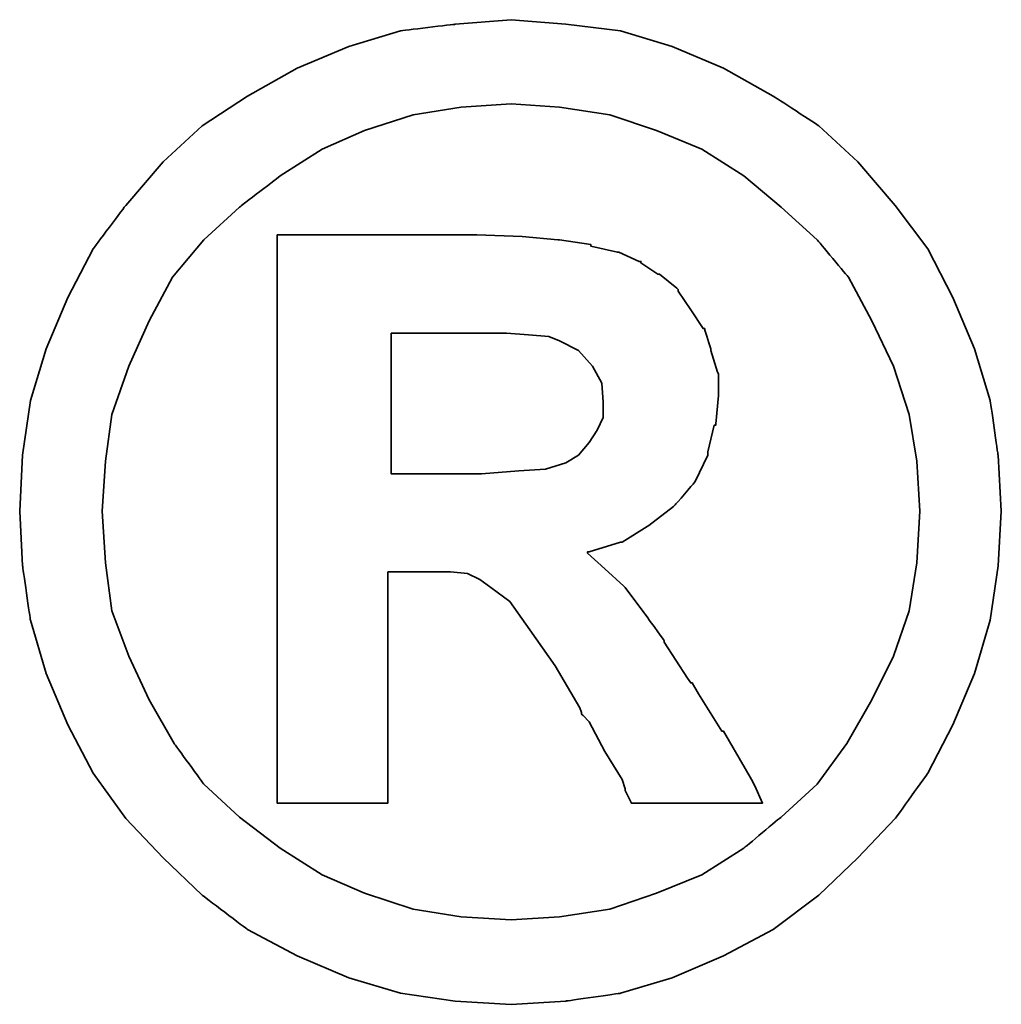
# Model space of a CAD drawing. Header units: millimetres. Extents: x -257 to 3135, y -1556 to 860.
# Tile 405 of 633: x 1346.06 to 1347.54, y -1259.88 to -1258.4. Entities that reach past the tile are written whole.
import ezdxf

# ---------------------------------------------------------------- set-up
doc = ezdxf.new("R2010")
doc.units = ezdxf.units.MM
doc.layers.add('DIM', color=4, linetype='CONTINUOUS')
doc.layers.add('layer 1', color=7, linetype='CONTINUOUS')

# ---------------------------------------------------------------- blocks, each defined once
blk = doc.blocks.new('TBI MOTION logo(完整正式版)')
at = {"layer": 'layer 1', "color": 22, "lineweight": 35}
for points, knots in [([(81.20634, 4.98624), (81.20634, 4.98624), (81.18649, 5.32862), (81.18649, 5.32862), (81.18649, 5.32862), (81.18649, 5.32862), (81.13886, 5.66206), (81.13886, 5.66206), (81.13886, 5.66206), (81.13886, 5.66206), (81.04359, 5.97764), (81.04359, 5.97764), (81.04359, 5.97764), (81.04359, 5.97764), (80.91061, 6.29124), (80.91061, 6.29124), (80.91061, 6.29124), (80.91061, 6.29124), (80.75778, 6.58697), (80.75778, 6.58697), (80.75778, 6.58697), (80.75778, 6.58697), (80.5593, 6.85294), (80.5593, 6.85294), (80.5593, 6.85294), (80.5593, 6.85294), (80.33105, 7.1189), (80.33105, 7.1189), (80.33105, 7.1189), (80.33105, 7.1189), (80.09287, 7.33921), (80.09287, 7.33921), (80.09287, 7.33921), (80.09287, 7.33921), (79.815, 7.51982), (79.815, 7.51982), (79.815, 7.51982), (79.815, 7.51982), (79.51133, 7.69051), (79.51133, 7.69051), (79.51133, 7.69051), (79.51133, 7.69051), (79.19773, 7.8235), (79.19773, 7.8235), (79.19773, 7.8235), (79.19773, 7.8235), (78.88215, 7.91877), (78.88215, 7.91877), (78.88215, 7.91877), (78.88215, 7.91877), (78.54871, 7.95846), (78.54871, 7.95846), (78.54871, 7.95846), (78.54871, 7.95846), (78.21526, 7.98625), (78.21526, 7.98625), (78.21526, 7.98625), (78.21526, 7.98625), (77.87388, 7.95846), (77.87388, 7.95846), (77.87388, 7.95846), (77.87388, 7.95846), (77.54044, 7.91877), (77.54044, 7.91877), (77.54044, 7.91877), (77.54044, 7.91877), (77.22485, 7.8235), (77.22485, 7.8235), (77.22485, 7.8235), (77.22485, 7.8235), (76.91027, 7.69051), (76.91027, 7.69051), (76.91027, 7.69051), (76.91027, 7.69051), (76.6056, 7.51982), (76.6056, 7.51982), (76.6056, 7.51982), (76.6056, 7.51982), (76.32972, 7.33921), (76.32972, 7.33921), (76.32972, 7.33921), (76.32972, 7.33921), (76.09154, 7.1189), (76.09154, 7.1189), (76.09154, 7.1189), (76.09154, 7.1189), (75.86329, 6.85294), (75.86329, 6.85294), (75.86329, 6.85294), (75.86329, 6.85294), (75.66382, 6.58697), (75.66382, 6.58697), (75.66382, 6.58697), (75.66382, 6.58697), (75.51099, 6.29124), (75.51099, 6.29124), (75.51099, 6.29124), (75.51099, 6.29124), (75.37702, 5.97764), (75.37702, 5.97764), (75.37702, 5.97764), (75.37702, 5.97764), (75.28175, 5.66206), (75.28175, 5.66206), (75.28175, 5.66206), (75.28175, 5.66206), (75.23411, 5.32862), (75.23411, 5.32862), (75.23411, 5.32862), (75.23411, 5.32862), (75.21625, 4.98624), (75.21625, 4.98624), (75.21625, 4.98624), (75.21625, 4.98624), (75.23411, 4.6528), (75.23411, 4.6528), (75.23411, 4.6528), (75.23411, 4.6528), (75.28175, 4.32035), (75.28175, 4.32035), (75.28175, 4.32035), (75.28175, 4.32035), (75.37702, 3.99583), (75.37702, 3.99583), (75.37702, 3.99583), (75.37702, 3.99583), (75.51099, 3.68224), (75.51099, 3.68224), (75.51099, 3.68224), (75.51099, 3.68224), (75.66382, 3.38749), (75.66382, 3.38749), (75.66382, 3.38749), (75.66382, 3.38749), (75.86329, 3.10963), (75.86329, 3.10963), (75.86329, 3.10963), (75.86329, 3.10963), (76.09154, 2.87145), (76.09154, 2.87145), (76.09154, 2.87145), (76.09154, 2.87145), (76.32972, 2.6432), (76.32972, 2.6432), (76.32972, 2.6432), (76.32972, 2.6432), (76.6056, 2.43381), (76.6056, 2.43381), (76.6056, 2.43381), (76.6056, 2.43381), (76.91027, 2.27205), (76.91027, 2.27205), (76.91027, 2.27205), (76.91027, 2.27205), (77.22485, 2.13906), (77.22485, 2.13906), (77.22485, 2.13906), (77.22485, 2.13906), (77.54044, 2.0438), (77.54044, 2.0438), (77.54044, 2.0438), (77.54044, 2.0438), (77.87388, 1.99616), (77.87388, 1.99616), (77.87388, 1.99616), (77.87388, 1.99616), (78.21526, 1.97631), (78.21526, 1.97631), (78.21526, 1.97631), (78.21526, 1.97631), (78.54871, 1.99616), (78.54871, 1.99616), (78.54871, 1.99616), (78.54871, 1.99616), (78.88215, 2.0438), (78.88215, 2.0438), (78.88215, 2.0438), (78.88215, 2.0438), (79.19773, 2.13906), (79.19773, 2.13906), (79.19773, 2.13906), (79.19773, 2.13906), (79.51133, 2.27205), (79.51133, 2.27205), (79.51133, 2.27205), (79.51133, 2.27205), (79.815, 2.43381), (79.815, 2.43381), (79.815, 2.43381), (79.815, 2.43381), (80.09287, 2.6432), (80.09287, 2.6432), (80.09287, 2.6432), (80.09287, 2.6432), (80.33105, 2.87145), (80.33105, 2.87145), (80.33105, 2.87145), (80.33105, 2.87145), (80.5593, 3.10963), (80.5593, 3.10963), (80.5593, 3.10963), (80.5593, 3.10963), (80.75778, 3.38749), (80.75778, 3.38749), (80.75778, 3.38749), (80.75778, 3.38749), (80.91061, 3.68224), (80.91061, 3.68224), (80.91061, 3.68224), (80.91061, 3.68224), (81.04359, 3.99583), (81.04359, 3.99583), (81.04359, 3.99583), (81.04359, 3.99583), (81.13886, 4.32035), (81.13886, 4.32035), (81.13886, 4.32035), (81.13886, 4.32035), (81.18649, 4.6528), (81.18649, 4.6528), (81.18649, 4.6528), (81.18649, 4.6528), (81.20634, 4.98624), (81.20634, 4.98624)], [0, 0, 0, 0, 0.0178571, 0.0178571, 0.0178571, 0.0178572, 0.0357143, 0.0357143, 0.0357143, 0.0357143, 0.0535714, 0.0535714, 0.0535714, 0.0535714, 0.0714286, 0.0714286, 0.0714286, 0.0714286, 0.0892857, 0.0892857, 0.0892857, 0.0892857, 0.1071429, 0.1071429, 0.1071429, 0.1071429, 0.125, 0.125, 0.125, 0.125, 0.1428571, 0.1428571, 0.1428571, 0.1428572, 0.1607143, 0.1607143, 0.1607143, 0.1607143, 0.1785714, 0.1785714, 0.1785714, 0.1785714, 0.1964286, 0.1964286, 0.1964286, 0.1964286, 0.2142857, 0.2142857, 0.2142857, 0.2142857, 0.2321429, 0.2321429, 0.2321429, 0.2321429, 0.25, 0.25, 0.25, 0.25, 0.2678571, 0.2678571, 0.2678571, 0.2678572, 0.2857143, 0.2857143, 0.2857143, 0.2857143, 0.3035714, 0.3035714, 0.3035714, 0.3035714, 0.3214286, 0.3214286, 0.3214286, 0.3214286, 0.3392857, 0.3392857, 0.3392857, 0.3392857, 0.3571429, 0.3571429, 0.3571429, 0.3571429, 0.375, 0.375, 0.375, 0.375, 0.3928571, 0.3928571, 0.3928571, 0.3928572, 0.4107143, 0.4107143, 0.4107143, 0.4107143, 0.4285714, 0.4285714, 0.4285714, 0.4285714, 0.4464286, 0.4464286, 0.4464286, 0.4464286, 0.4642857, 0.4642857, 0.4642857, 0.4642857, 0.4821429, 0.4821429, 0.4821429, 0.4821429, 0.5, 0.5, 0.5, 0.5, 0.5178571, 0.5178571, 0.5178571, 0.5178572, 0.5357143, 0.5357143, 0.5357143, 0.5357143, 0.5535714, 0.5535714, 0.5535714, 0.5535714, 0.5714286, 0.5714286, 0.5714286, 0.5714286, 0.5892857, 0.5892857, 0.5892857, 0.5892857, 0.6071429, 0.6071429, 0.6071429, 0.6071429, 0.625, 0.625, 0.625, 0.625, 0.6428571, 0.6428571, 0.6428571, 0.6428572, 0.6607143, 0.6607143, 0.6607143, 0.6607143, 0.6785714, 0.6785714, 0.6785714, 0.6785714, 0.6964286, 0.6964286, 0.6964286, 0.6964286, 0.7142857, 0.7142857, 0.7142857, 0.7142857, 0.7321429, 0.7321429, 0.7321429, 0.7321429, 0.75, 0.75, 0.75, 0.75, 0.7678571, 0.7678571, 0.7678571, 0.7678572, 0.7857143, 0.7857143, 0.7857143, 0.7857143, 0.8035714, 0.8035714, 0.8035714, 0.8035714, 0.8214286, 0.8214286, 0.8214286, 0.8214286, 0.8392857, 0.8392857, 0.8392857, 0.8392857, 0.8571429, 0.8571429, 0.8571429, 0.8571429, 0.875, 0.875, 0.875, 0.875, 0.8928571, 0.8928571, 0.8928571, 0.8928572, 0.9107143, 0.9107143, 0.9107143, 0.9107143, 0.9285714, 0.9285714, 0.9285714, 0.9285714, 0.9464286, 0.9464286, 0.9464286, 0.9464286, 0.9642857, 0.9642857, 0.9642857, 0.9642857, 0.9821429, 0.9821429, 0.9821429, 0.9821429, 1, 1, 1, 1]), ([(80.71014, 4.98624), (80.71014, 4.98624), (80.69129, 5.29091), (80.69129, 5.29091), (80.69129, 5.29091), (80.69129, 5.29091), (80.64464, 5.57672), (80.64464, 5.57672), (80.64464, 5.57672), (80.64464, 5.57672), (80.54937, 5.87245), (80.54937, 5.87245), (80.54937, 5.87245), (80.54937, 5.87245), (80.41639, 6.14833), (80.41639, 6.14833), (80.41639, 6.14833), (80.41639, 6.14833), (80.27349, 6.41429), (80.27349, 6.41429), (80.27349, 6.41429), (80.27349, 6.41429), (80.08295, 6.64255), (80.08295, 6.64255), (80.08295, 6.64255), (80.08295, 6.64255), (79.86264, 6.84301), (79.86264, 6.84301), (79.86264, 6.84301), (79.86264, 6.84301), (79.63439, 7.03355), (79.63439, 7.03355), (79.63439, 7.03355), (79.63439, 7.03355), (79.37835, 7.1963), (79.37835, 7.1963), (79.37835, 7.1963), (79.37835, 7.1963), (79.10246, 7.30944), (79.10246, 7.30944), (79.10246, 7.30944), (79.10246, 7.30944), (78.81665, 7.40471), (78.81665, 7.40471), (78.81665, 7.40471), (78.81665, 7.40471), (78.511, 7.45234), (78.511, 7.45234), (78.511, 7.45234), (78.511, 7.45234), (78.21526, 7.47219), (78.21526, 7.47219), (78.21526, 7.47219), (78.21526, 7.47219), (77.9106, 7.45234), (77.9106, 7.45234), (77.9106, 7.45234), (77.9106, 7.45234), (77.61685, 7.40471), (77.61685, 7.40471), (77.61685, 7.40471), (77.61685, 7.40471), (77.32012, 7.30944), (77.32012, 7.30944), (77.32012, 7.30944), (77.32012, 7.30944), (77.06309, 7.1963), (77.06309, 7.1963), (77.06309, 7.1963), (77.06309, 7.1963), (76.80606, 7.03355), (76.80606, 7.03355), (76.80606, 7.03355), (76.80606, 7.03355), (76.55797, 6.84301), (76.55797, 6.84301), (76.55797, 6.84301), (76.55797, 6.84301), (76.34063, 6.64255), (76.34063, 6.64255), (76.34063, 6.64255), (76.34063, 6.64255), (76.1491, 6.41429), (76.1491, 6.41429), (76.1491, 6.41429), (76.1491, 6.41429), (76.0062, 6.14833), (76.0062, 6.14833), (76.0062, 6.14833), (76.0062, 6.14833), (75.88314, 5.87245), (75.88314, 5.87245), (75.88314, 5.87245), (75.88314, 5.87245), (75.77794, 5.57672), (75.77794, 5.57672), (75.77794, 5.57672), (75.77794, 5.57672), (75.73924, 5.29091), (75.73924, 5.29091), (75.73924, 5.29091), (75.73924, 5.29091), (75.72039, 4.98624), (75.72039, 4.98624), (75.72039, 4.98624), (75.72039, 4.98624), (75.73924, 4.67165), (75.73924, 4.67165), (75.73924, 4.67165), (75.73924, 4.67165), (75.77794, 4.37791), (75.77794, 4.37791), (75.77794, 4.37791), (75.77794, 4.37791), (75.88314, 4.10102), (75.88314, 4.10102), (75.88314, 4.10102), (75.88314, 4.10102), (76.0062, 3.83407), (76.0062, 3.83407), (76.0062, 3.83407), (76.0062, 3.83407), (76.15902, 3.56811), (76.15902, 3.56811), (76.15902, 3.56811), (76.15902, 3.56811), (76.34063, 3.32001), (76.34063, 3.32001), (76.34063, 3.32001), (76.34063, 3.32001), (76.55797, 3.11955), (76.55797, 3.11955), (76.55797, 3.11955), (76.55797, 3.11955), (76.80606, 2.92901), (76.80606, 2.92901), (76.80606, 2.92901), (76.80606, 2.92901), (77.06309, 2.76725), (77.06309, 2.76725), (77.06309, 2.76725), (77.06309, 2.76725), (77.32012, 2.65412), (77.32012, 2.65412), (77.32012, 2.65412), (77.32012, 2.65412), (77.61685, 2.55786), (77.61685, 2.55786), (77.61685, 2.55786), (77.61685, 2.55786), (77.9106, 2.51022), (77.9106, 2.51022), (77.9106, 2.51022), (77.9106, 2.51022), (78.21526, 2.49137), (78.21526, 2.49137), (78.21526, 2.49137), (78.21526, 2.49137), (78.511, 2.51022), (78.511, 2.51022), (78.511, 2.51022), (78.511, 2.51022), (78.81665, 2.55786), (78.81665, 2.55786), (78.81665, 2.55786), (78.81665, 2.55786), (79.10246, 2.65412), (79.10246, 2.65412), (79.10246, 2.65412), (79.10246, 2.65412), (79.37835, 2.76725), (79.37835, 2.76725), (79.37835, 2.76725), (79.37835, 2.76725), (79.63439, 2.92901), (79.63439, 2.92901), (79.63439, 2.92901), (79.63439, 2.92901), (79.86264, 3.11955), (79.86264, 3.11955), (79.86264, 3.11955), (79.86264, 3.11955), (80.08295, 3.32001), (80.08295, 3.32001), (80.08295, 3.32001), (80.08295, 3.32001), (80.26356, 3.56811), (80.26356, 3.56811), (80.26356, 3.56811), (80.26356, 3.56811), (80.41639, 3.83407), (80.41639, 3.83407), (80.41639, 3.83407), (80.41639, 3.83407), (80.54937, 4.10102), (80.54937, 4.10102), (80.54937, 4.10102), (80.54937, 4.10102), (80.64464, 4.37791), (80.64464, 4.37791), (80.64464, 4.37791), (80.64464, 4.37791), (80.69129, 4.67165), (80.69129, 4.67165), (80.69129, 4.67165), (80.69129, 4.67165), (80.71014, 4.98624), (80.71014, 4.98624)], [0, 0, 0, 0, 0.0192308, 0.0192308, 0.0192308, 0.0192308, 0.0384615, 0.0384615, 0.0384615, 0.0384615, 0.0576923, 0.0576923, 0.0576923, 0.0576923, 0.0769231, 0.0769231, 0.0769231, 0.0769231, 0.0961538, 0.0961538, 0.0961538, 0.0961539, 0.1153846, 0.1153846, 0.1153846, 0.1153846, 0.1346154, 0.1346154, 0.1346154, 0.1346154, 0.1538462, 0.1538462, 0.1538462, 0.1538462, 0.1730769, 0.1730769, 0.1730769, 0.1730769, 0.1923077, 0.1923077, 0.1923077, 0.1923077, 0.2115385, 0.2115385, 0.2115385, 0.2115385, 0.2307692, 0.2307692, 0.2307692, 0.2307692, 0.25, 0.25, 0.25, 0.25, 0.2692308, 0.2692308, 0.2692308, 0.2692308, 0.2884615, 0.2884615, 0.2884615, 0.2884615, 0.3076923, 0.3076923, 0.3076923, 0.3076923, 0.3269231, 0.3269231, 0.3269231, 0.3269231, 0.3461538, 0.3461538, 0.3461538, 0.3461539, 0.3653846, 0.3653846, 0.3653846, 0.3653846, 0.3846154, 0.3846154, 0.3846154, 0.3846154, 0.4038462, 0.4038462, 0.4038462, 0.4038462, 0.4230769, 0.4230769, 0.4230769, 0.4230769, 0.4423077, 0.4423077, 0.4423077, 0.4423077, 0.4615385, 0.4615385, 0.4615385, 0.4615385, 0.4807692, 0.4807692, 0.4807692, 0.4807692, 0.5, 0.5, 0.5, 0.5, 0.5192308, 0.5192308, 0.5192308, 0.5192308, 0.5384615, 0.5384615, 0.5384615, 0.5384615, 0.5576923, 0.5576923, 0.5576923, 0.5576923, 0.5769231, 0.5769231, 0.5769231, 0.5769231, 0.5961538, 0.5961538, 0.5961538, 0.5961539, 0.6153846, 0.6153846, 0.6153846, 0.6153846, 0.6346154, 0.6346154, 0.6346154, 0.6346154, 0.6538462, 0.6538462, 0.6538462, 0.6538462, 0.6730769, 0.6730769, 0.6730769, 0.6730769, 0.6923077, 0.6923077, 0.6923077, 0.6923077, 0.7115385, 0.7115385, 0.7115385, 0.7115385, 0.7307692, 0.7307692, 0.7307692, 0.7307692, 0.75, 0.75, 0.75, 0.75, 0.7692308, 0.7692308, 0.7692308, 0.7692308, 0.7884615, 0.7884615, 0.7884615, 0.7884615, 0.8076923, 0.8076923, 0.8076923, 0.8076923, 0.8269231, 0.8269231, 0.8269231, 0.8269231, 0.8461538, 0.8461538, 0.8461538, 0.8461539, 0.8653846, 0.8653846, 0.8653846, 0.8653846, 0.8846154, 0.8846154, 0.8846154, 0.8846154, 0.9038462, 0.9038462, 0.9038462, 0.9038462, 0.9230769, 0.9230769, 0.9230769, 0.9230769, 0.9423077, 0.9423077, 0.9423077, 0.9423077, 0.9615385, 0.9615385, 0.9615385, 0.9615385, 0.9807692, 0.9807692, 0.9807692, 0.9807692, 1, 1, 1, 1]), ([(76.78721, 3.2823), (76.78721, 3.2823), (76.78721, 3.32001), (76.78721, 3.32001), (76.78721, 3.32001), (76.78721, 3.32001), (76.78721, 3.42422), (76.78721, 3.42422), (76.78721, 3.42422), (76.78721, 3.42422), (76.78721, 3.59689), (76.78721, 3.59689), (76.78721, 3.59689), (76.78721, 3.59689), (76.78721, 3.80529), (76.78721, 3.80529), (76.78721, 3.80529), (76.78721, 3.80529), (76.78721, 4.0524), (76.78721, 4.0524), (76.78721, 4.0524), (76.78721, 4.0524), (76.78721, 4.32035), (76.78721, 4.32035), (76.78721, 4.32035), (76.78721, 4.32035), (76.78721, 4.92868), (76.78721, 4.92868), (76.78721, 4.92868), (76.78721, 4.92868), (76.78721, 5.53801), (76.78721, 5.53801), (76.78721, 5.53801), (76.78721, 5.53801), (76.78721, 5.82482), (76.78721, 5.82482), (76.78721, 5.82482), (76.78721, 5.82482), (76.78721, 6.07291), (76.78721, 6.07291), (76.78721, 6.07291), (76.78721, 6.07291), (76.78721, 6.30017), (76.78721, 6.30017), (76.78721, 6.30017), (76.78721, 6.30017), (76.78721, 6.45399), (76.78721, 6.45399), (76.78721, 6.45399), (76.78721, 6.45399), (76.78721, 6.5572), (76.78721, 6.5572), (76.78721, 6.5572), (76.78721, 6.5572), (76.78721, 6.59689), (76.78721, 6.59689), (76.78721, 6.59689), (76.78721, 6.59689), (76.78721, 6.67232), (76.78721, 6.67232), (76.78721, 6.67232), (76.78721, 6.67232), (76.8537, 6.67232), (76.8537, 6.67232), (76.8537, 6.67232), (76.8537, 6.67232), (76.87355, 6.67232), (76.87355, 6.67232), (76.87355, 6.67232), (76.87355, 6.67232), (76.91027, 6.67232), (76.91027, 6.67232), (76.91027, 6.67232), (76.91027, 6.67232), (77.04424, 6.67232), (77.04424, 6.67232), (77.04424, 6.67232), (77.04424, 6.67232), (77.22485, 6.67232), (77.22485, 6.67232), (77.22485, 6.67232), (77.22485, 6.67232), (77.43524, 6.67232), (77.43524, 6.67232), (77.43524, 6.67232), (77.43524, 6.67232), (77.65357, 6.67232), (77.65357, 6.67232), (77.65357, 6.67232), (77.65357, 6.67232), (77.82625, 6.67232), (77.82625, 6.67232), (77.82625, 6.67232), (77.82625, 6.67232), (77.94037, 6.67232), (77.94037, 6.67232), (77.94037, 6.67232), (77.94037, 6.67232), (77.97709, 6.67232), (77.97709, 6.67232), (77.97709, 6.67232), (77.97709, 6.67232), (77.99694, 6.67232), (77.99694, 6.67232), (77.99694, 6.67232), (77.99694, 6.67232), (78.00686, 6.67232), (78.00686, 6.67232), (78.00686, 6.67232), (78.00686, 6.67232), (78.28275, 6.6624), (78.28275, 6.6624), (78.28275, 6.6624), (78.28275, 6.6624), (78.50107, 6.64255), (78.50107, 6.64255), (78.50107, 6.64255), (78.50107, 6.64255), (78.511, 6.64255), (78.511, 6.64255), (78.511, 6.64255), (78.511, 6.64255), (78.70154, 6.61476), (78.70154, 6.61476), (78.70154, 6.61476), (78.70154, 6.61476), (78.70154, 6.60483), (78.70154, 6.60483), (78.70154, 6.60483), (78.70154, 6.60483), (78.86429, 6.56713), (78.86429, 6.56713), (78.86429, 6.56713), (78.86429, 6.56713), (78.87223, 6.56713), (78.87223, 6.56713), (78.87223, 6.56713), (78.87223, 6.56713), (78.99727, 6.51056), (78.99727, 6.51056), (78.99727, 6.51056), (78.99727, 6.51056), (79.00719, 6.51056), (79.00719, 6.51056), (79.00719, 6.51056), (79.00719, 6.51056), (79.00719, 6.50162), (79.00719, 6.50162), (79.00719, 6.50162), (79.00719, 6.50162), (79.1104, 6.43415), (79.1104, 6.43415), (79.1104, 6.43415), (79.1104, 6.43415), (79.12132, 6.43415), (79.12132, 6.43415), (79.12132, 6.43415), (79.12132, 6.43415), (79.22552, 6.34781), (79.22552, 6.34781), (79.22552, 6.34781), (79.22552, 6.34781), (79.23544, 6.33888), (79.23544, 6.33888), (79.23544, 6.33888), (79.23544, 6.33888), (79.23544, 6.32895), (79.23544, 6.32895), (79.23544, 6.32895), (79.23544, 6.32895), (79.31087, 6.21483), (79.31087, 6.21483), (79.31087, 6.21483), (79.31087, 6.21483), (79.38629, 6.1007), (79.38629, 6.1007), (79.38629, 6.1007), (79.38629, 6.1007), (79.3972, 6.1007), (79.3972, 6.1007), (79.3972, 6.1007), (79.3972, 6.1007), (79.3972, 6.09078), (79.3972, 6.09078), (79.3972, 6.09078), (79.3972, 6.09078), (79.43392, 5.97764), (79.43392, 5.97764), (79.43392, 5.97764), (79.43392, 5.97764), (79.43392, 5.96772), (79.43392, 5.96772), (79.43392, 5.96772), (79.43392, 5.96772), (79.47362, 5.83474), (79.47362, 5.83474), (79.47362, 5.83474), (79.47362, 5.83474), (79.48156, 5.82482), (79.48156, 5.82482), (79.48156, 5.82482), (79.48156, 5.82482), (79.48156, 5.69977), (79.48156, 5.69977), (79.48156, 5.69977), (79.48156, 5.69977), (79.48156, 5.69183), (79.48156, 5.69183), (79.48156, 5.69183), (79.48156, 5.69183), (79.4637, 5.51915), (79.4637, 5.51915), (79.4637, 5.51915), (79.4637, 5.51915), (79.4637, 5.51122), (79.4637, 5.51122), (79.4637, 5.51122), (79.4637, 5.51122), (79.45377, 5.51122), (79.45377, 5.51122), (79.45377, 5.51122), (79.45377, 5.51122), (79.41507, 5.34847), (79.41507, 5.34847), (79.41507, 5.34847), (79.41507, 5.34847), (79.41507, 5.33854), (79.41507, 5.33854), (79.41507, 5.33854), (79.41507, 5.33854), (79.41507, 5.32862), (79.41507, 5.32862), (79.41507, 5.32862), (79.41507, 5.32862), (79.33865, 5.16785), (79.33865, 5.16785), (79.33865, 5.16785), (79.33865, 5.16785), (79.33071, 5.15693), (79.33071, 5.15693), (79.33071, 5.15693), (79.33071, 5.15693), (79.2156, 5.02495), (79.2156, 5.02495), (79.2156, 5.02495), (79.2156, 5.02495), (79.20567, 5.01502), (79.20567, 5.01502), (79.20567, 5.01502), (79.20567, 5.01502), (79.05483, 4.89991), (79.05483, 4.89991), (79.05483, 4.89991), (79.05483, 4.89991), (79.04491, 4.89197), (79.04491, 4.89197), (79.04491, 4.89197), (79.04491, 4.89197), (78.89208, 4.7967), (78.89208, 4.7967), (78.89208, 4.7967), (78.89208, 4.7967), (78.88215, 4.7967), (78.88215, 4.7967), (78.88215, 4.7967), (78.88215, 4.7967), (78.69161, 4.73913), (78.69161, 4.73913), (78.69161, 4.73913), (78.69161, 4.73913), (78.68169, 4.73913), (78.68169, 4.73913), (78.68169, 4.73913), (78.68169, 4.73913), (78.68169, 4.72921), (78.68169, 4.72921), (78.68169, 4.72921), (78.68169, 4.72921), (78.78688, 4.63394), (78.78688, 4.63394), (78.78688, 4.63394), (78.78688, 4.63394), (78.902, 4.52875), (78.902, 4.52875), (78.902, 4.52875), (78.902, 4.52875), (78.91093, 4.52081), (78.91093, 4.52081), (78.91093, 4.52081), (78.91093, 4.52081), (79.02506, 4.36798), (79.02506, 4.36798), (79.02506, 4.36798), (79.02506, 4.36798), (79.1501, 4.1953), (79.1501, 4.1953), (79.1501, 4.1953), (79.1501, 4.1953), (79.1501, 4.18736), (79.1501, 4.18736), (79.1501, 4.18736), (79.1501, 4.18736), (79.29201, 3.96705), (79.29201, 3.96705), (79.29201, 3.96705), (79.29201, 3.96705), (79.31087, 3.93828), (79.31087, 3.93828), (79.31087, 3.93828), (79.31087, 3.93828), (79.32079, 3.93828), (79.32079, 3.93828), (79.32079, 3.93828), (79.32079, 3.93828), (79.3585, 3.87178), (79.3585, 3.87178), (79.3585, 3.87178), (79.3585, 3.87178), (79.50141, 3.64353), (79.50141, 3.64353), (79.50141, 3.64353), (79.50141, 3.64353), (79.51133, 3.64353), (79.51133, 3.64353), (79.51133, 3.64353), (79.51133, 3.64353), (79.64431, 3.41528), (79.64431, 3.41528), (79.64431, 3.41528), (79.64431, 3.41528), (79.68202, 3.3478), (79.68202, 3.3478), (79.68202, 3.3478), (79.68202, 3.3478), (79.70187, 3.31009), (79.70187, 3.31009), (79.70187, 3.31009), (79.70187, 3.31009), (79.7495, 3.2049), (79.7495, 3.2049), (79.7495, 3.2049), (79.7495, 3.2049), (79.64431, 3.2049), (79.64431, 3.2049), (79.64431, 3.2049), (79.64431, 3.2049), (79.62546, 3.2049), (79.62546, 3.2049), (79.62546, 3.2049), (79.62546, 3.2049), (79.53912, 3.2049), (79.53912, 3.2049), (79.53912, 3.2049), (79.53912, 3.2049), (79.31087, 3.2049), (79.31087, 3.2049), (79.31087, 3.2049), (79.31087, 3.2049), (79.08262, 3.2049), (79.08262, 3.2049), (79.08262, 3.2049), (79.08262, 3.2049), (79.00719, 3.2049), (79.00719, 3.2049), (79.00719, 3.2049), (79.00719, 3.2049), (78.98735, 3.2049), (78.98735, 3.2049), (78.98735, 3.2049), (78.98735, 3.2049), (78.94964, 3.2049), (78.94964, 3.2049), (78.94964, 3.2049), (78.94964, 3.2049), (78.92979, 3.24459), (78.92979, 3.24459), (78.92979, 3.24459), (78.92979, 3.24459), (78.91093, 3.2823), (78.91093, 3.2823), (78.91093, 3.2823), (78.91093, 3.2823), (78.91093, 3.29223), (78.91093, 3.29223), (78.91093, 3.29223), (78.91093, 3.29223), (78.89208, 3.3478), (78.89208, 3.3478), (78.89208, 3.3478), (78.89208, 3.3478), (78.78688, 3.52048), (78.78688, 3.52048), (78.78688, 3.52048), (78.78688, 3.52048), (78.69161, 3.7001), (78.69161, 3.7001), (78.69161, 3.7001), (78.69161, 3.7001), (78.6539, 3.7388), (78.6539, 3.7388), (78.6539, 3.7388), (78.6539, 3.7388), (78.64398, 3.74873), (78.64398, 3.74873), (78.64398, 3.74873), (78.64398, 3.74873), (78.64398, 3.75766), (78.64398, 3.75766), (78.64398, 3.75766), (78.64398, 3.75766), (78.63405, 3.78644), (78.63405, 3.78644), (78.63405, 3.78644), (78.63405, 3.78644), (78.48321, 4.04347), (78.48321, 4.04347), (78.48321, 4.04347), (78.48321, 4.04347), (78.33038, 4.2618), (78.33038, 4.2618), (78.33038, 4.2618), (78.33038, 4.2618), (78.20732, 4.43447), (78.20732, 4.43447), (78.20732, 4.43447), (78.20732, 4.43447), (78.09221, 4.52081), (78.09221, 4.52081), (78.09221, 4.52081), (78.09221, 4.52081), (78.02472, 4.56845), (78.02472, 4.56845), (78.02472, 4.56845), (78.02472, 4.56845), (77.9493, 4.60616), (77.9493, 4.60616), (77.9493, 4.60616), (77.9493, 4.60616), (77.8451, 4.61608), (77.8451, 4.61608), (77.8451, 4.61608), (77.8451, 4.61608), (77.71113, 4.61608), (77.71113, 4.61608), (77.71113, 4.61608), (77.71113, 4.61608), (77.69128, 4.61608), (77.69128, 4.61608), (77.69128, 4.61608), (77.69128, 4.61608), (77.67342, 4.61608), (77.67342, 4.61608), (77.67342, 4.61608), (77.67342, 4.61608), (77.5583, 4.61608), (77.5583, 4.61608), (77.5583, 4.61608), (77.5583, 4.61608), (77.46303, 4.61608), (77.46303, 4.61608), (77.46303, 4.61608), (77.46303, 4.61608), (77.46303, 4.54761), (77.46303, 4.54761), (77.46303, 4.54761), (77.46303, 4.54761), (77.46303, 4.47318), (77.46303, 4.47318), (77.46303, 4.47318), (77.46303, 4.47318), (77.46303, 4.24294), (77.46303, 4.24294), (77.46303, 4.24294), (77.46303, 4.24294), (77.46303, 3.99583), (77.46303, 3.99583), (77.46303, 3.99583), (77.46303, 3.99583), (77.46303, 3.72888), (77.46303, 3.72888), (77.46303, 3.72888), (77.46303, 3.72888), (77.46303, 3.51055), (77.46303, 3.51055), (77.46303, 3.51055), (77.46303, 3.51055), (77.46303, 3.42422), (77.46303, 3.42422), (77.46303, 3.42422), (77.46303, 3.42422), (77.46303, 3.35773), (77.46303, 3.35773), (77.46303, 3.35773), (77.46303, 3.35773), (77.46303, 3.30017), (77.46303, 3.30017), (77.46303, 3.30017), (77.46303, 3.30017), (77.46303, 3.2823), (77.46303, 3.2823), (77.46303, 3.2823), (77.46303, 3.2823), (77.46303, 3.2049), (77.46303, 3.2049), (77.46303, 3.2049), (77.46303, 3.2049), (77.39753, 3.2049), (77.39753, 3.2049), (77.39753, 3.2049), (77.39753, 3.2049), (77.37768, 3.2049), (77.37768, 3.2049), (77.37768, 3.2049), (77.37768, 3.2049), (77.32012, 3.2049), (77.32012, 3.2049), (77.32012, 3.2049), (77.32012, 3.2049), (77.12165, 3.2049), (77.12165, 3.2049), (77.12165, 3.2049), (77.12165, 3.2049), (76.94897, 3.2049), (76.94897, 3.2049), (76.94897, 3.2049), (76.94897, 3.2049), (76.8924, 3.2049), (76.8924, 3.2049), (76.8924, 3.2049), (76.8924, 3.2049), (76.8537, 3.2049), (76.8537, 3.2049), (76.8537, 3.2049), (76.8537, 3.2049), (76.78721, 3.2049), (76.78721, 3.2049), (76.78721, 3.2049), (76.78721, 3.2049), (76.78721, 3.2823), (76.78721, 3.2823)], [0, 0, 0, 0, 0.0074074, 0.0074074, 0.0074074, 0.0074074, 0.0148148, 0.0148148, 0.0148148, 0.0148148, 0.0222222, 0.0222222, 0.0222222, 0.0222222, 0.0296296, 0.0296296, 0.0296296, 0.0296296, 0.037037, 0.037037, 0.037037, 0.037037, 0.0444444, 0.0444444, 0.0444444, 0.0444445, 0.0518519, 0.0518519, 0.0518519, 0.0518519, 0.0592593, 0.0592593, 0.0592593, 0.0592593, 0.0666667, 0.0666667, 0.0666667, 0.0666667, 0.0740741, 0.0740741, 0.0740741, 0.0740741, 0.0814815, 0.0814815, 0.0814815, 0.0814815, 0.0888889, 0.0888889, 0.0888889, 0.0888889, 0.0962963, 0.0962963, 0.0962963, 0.0962963, 0.1037037, 0.1037037, 0.1037037, 0.1037037, 0.1111111, 0.1111111, 0.1111111, 0.1111111, 0.1185185, 0.1185185, 0.1185185, 0.1185185, 0.1259259, 0.1259259, 0.1259259, 0.1259259, 0.1333333, 0.1333333, 0.1333333, 0.1333333, 0.1407407, 0.1407407, 0.1407407, 0.1407408, 0.1481481, 0.1481481, 0.1481481, 0.1481482, 0.1555556, 0.1555556, 0.1555556, 0.1555556, 0.162963, 0.162963, 0.162963, 0.162963, 0.1703704, 0.1703704, 0.1703704, 0.1703704, 0.1777778, 0.1777778, 0.1777778, 0.1777778, 0.1851852, 0.1851852, 0.1851852, 0.1851852, 0.1925926, 0.1925926, 0.1925926, 0.1925926, 0.2, 0.2, 0.2, 0.2, 0.2074074, 0.2074074, 0.2074074, 0.2074074, 0.2148148, 0.2148148, 0.2148148, 0.2148148, 0.2222222, 0.2222222, 0.2222222, 0.2222222, 0.2296296, 0.2296296, 0.2296296, 0.2296296, 0.237037, 0.237037, 0.237037, 0.237037, 0.2444444, 0.2444444, 0.2444444, 0.2444445, 0.2518519, 0.2518519, 0.2518519, 0.2518519, 0.2592593, 0.2592593, 0.2592593, 0.2592593, 0.2666667, 0.2666667, 0.2666667, 0.2666667, 0.2740741, 0.2740741, 0.2740741, 0.2740741, 0.2814815, 0.2814815, 0.2814815, 0.2814815, 0.2888889, 0.2888889, 0.2888889, 0.2888889, 0.2962963, 0.2962963, 0.2962963, 0.2962963, 0.3037037, 0.3037037, 0.3037037, 0.3037037, 0.3111111, 0.3111111, 0.3111111, 0.3111111, 0.3185185, 0.3185185, 0.3185185, 0.3185185, 0.3259259, 0.3259259, 0.3259259, 0.3259259, 0.3333333, 0.3333333, 0.3333333, 0.3333333, 0.3407407, 0.3407407, 0.3407407, 0.3407408, 0.3481481, 0.3481481, 0.3481481, 0.3481482, 0.3555556, 0.3555556, 0.3555556, 0.3555556, 0.362963, 0.362963, 0.362963, 0.362963, 0.3703704, 0.3703704, 0.3703704, 0.3703704, 0.3777778, 0.3777778, 0.3777778, 0.3777778, 0.3851852, 0.3851852, 0.3851852, 0.3851852, 0.3925926, 0.3925926, 0.3925926, 0.3925926, 0.4, 0.4, 0.4, 0.4, 0.4074074, 0.4074074, 0.4074074, 0.4074074, 0.4148148, 0.4148148, 0.4148148, 0.4148148, 0.4222222, 0.4222222, 0.4222222, 0.4222222, 0.4296296, 0.4296296, 0.4296296, 0.4296296, 0.437037, 0.437037, 0.437037, 0.437037, 0.4444444, 0.4444444, 0.4444444, 0.4444445, 0.4518519, 0.4518519, 0.4518519, 0.4518519, 0.4592593, 0.4592593, 0.4592593, 0.4592593, 0.4666667, 0.4666667, 0.4666667, 0.4666667, 0.4740741, 0.4740741, 0.4740741, 0.4740741, 0.4814815, 0.4814815, 0.4814815, 0.4814815, 0.4888889, 0.4888889, 0.4888889, 0.4888889, 0.4962963, 0.4962963, 0.4962963, 0.4962963, 0.5037037, 0.5037037, 0.5037037, 0.5037037, 0.5111111, 0.5111111, 0.5111111, 0.5111111, 0.5185185, 0.5185185, 0.5185185, 0.5185185, 0.5259259, 0.5259259, 0.5259259, 0.5259259, 0.5333333, 0.5333333, 0.5333333, 0.5333333, 0.5407407, 0.5407407, 0.5407407, 0.5407408, 0.5481481, 0.5481481, 0.5481481, 0.5481482, 0.5555556, 0.5555556, 0.5555556, 0.5555556, 0.562963, 0.562963, 0.562963, 0.562963, 0.5703704, 0.5703704, 0.5703704, 0.5703704, 0.5777778, 0.5777778, 0.5777778, 0.5777778, 0.5851852, 0.5851852, 0.5851852, 0.5851852, 0.5925926, 0.5925926, 0.5925926, 0.5925926, 0.6, 0.6, 0.6, 0.6, 0.6074074, 0.6074074, 0.6074074, 0.6074074, 0.6148148, 0.6148148, 0.6148148, 0.6148148, 0.6222222, 0.6222222, 0.6222222, 0.6222222, 0.6296296, 0.6296296, 0.6296296, 0.6296296, 0.637037, 0.637037, 0.637037, 0.637037, 0.6444444, 0.6444444, 0.6444444, 0.6444445, 0.6518519, 0.6518519, 0.6518519, 0.6518519, 0.6592593, 0.6592593, 0.6592593, 0.6592593, 0.6666667, 0.6666667, 0.6666667, 0.6666667, 0.6740741, 0.6740741, 0.6740741, 0.6740741, 0.6814815, 0.6814815, 0.6814815, 0.6814815, 0.6888889, 0.6888889, 0.6888889, 0.6888889, 0.6962963, 0.6962963, 0.6962963, 0.6962963, 0.7037037, 0.7037037, 0.7037037, 0.7037037, 0.7111111, 0.7111111, 0.7111111, 0.7111111, 0.7185185, 0.7185185, 0.7185185, 0.7185185, 0.7259259, 0.7259259, 0.7259259, 0.7259259, 0.7333333, 0.7333333, 0.7333333, 0.7333333, 0.7407407, 0.7407407, 0.7407407, 0.7407408, 0.7481481, 0.7481481, 0.7481481, 0.7481482, 0.7555556, 0.7555556, 0.7555556, 0.7555556, 0.762963, 0.762963, 0.762963, 0.762963, 0.7703704, 0.7703704, 0.7703704, 0.7703704, 0.7777778, 0.7777778, 0.7777778, 0.7777778, 0.7851852, 0.7851852, 0.7851852, 0.7851852, 0.7925926, 0.7925926, 0.7925926, 0.7925926, 0.8, 0.8, 0.8, 0.8, 0.8074074, 0.8074074, 0.8074074, 0.8074074, 0.8148148, 0.8148148, 0.8148148, 0.8148148, 0.8222222, 0.8222222, 0.8222222, 0.8222222, 0.8296296, 0.8296296, 0.8296296, 0.8296296, 0.837037, 0.837037, 0.837037, 0.837037, 0.8444444, 0.8444444, 0.8444444, 0.8444445, 0.8518519, 0.8518519, 0.8518519, 0.8518519, 0.8592593, 0.8592593, 0.8592593, 0.8592593, 0.8666667, 0.8666667, 0.8666667, 0.8666667, 0.8740741, 0.8740741, 0.8740741, 0.8740741, 0.8814815, 0.8814815, 0.8814815, 0.8814815, 0.8888889, 0.8888889, 0.8888889, 0.8888889, 0.8962963, 0.8962963, 0.8962963, 0.8962963, 0.9037037, 0.9037037, 0.9037037, 0.9037037, 0.9111111, 0.9111111, 0.9111111, 0.9111111, 0.9185185, 0.9185185, 0.9185185, 0.9185185, 0.9259259, 0.9259259, 0.9259259, 0.9259259, 0.9333333, 0.9333333, 0.9333333, 0.9333333, 0.9407407, 0.9407407, 0.9407407, 0.9407408, 0.9481481, 0.9481481, 0.9481481, 0.9481482, 0.9555556, 0.9555556, 0.9555556, 0.9555556, 0.962963, 0.962963, 0.962963, 0.962963, 0.9703704, 0.9703704, 0.9703704, 0.9703704, 0.9777778, 0.9777778, 0.9777778, 0.9777778, 0.9851852, 0.9851852, 0.9851852, 0.9851852, 0.9925926, 0.9925926, 0.9925926, 0.9925926, 1, 1, 1, 1]), ([(77.48288, 6.07291), (77.48288, 6.07291), (77.48288, 5.99551), (77.48288, 5.99551), (77.48288, 5.99551), (77.48288, 5.99551), (77.48288, 5.82482), (77.48288, 5.82482), (77.48288, 5.82482), (77.48288, 5.82482), (77.48288, 5.63328), (77.48288, 5.63328), (77.48288, 5.63328), (77.48288, 5.63328), (77.48288, 5.46358), (77.48288, 5.46358), (77.48288, 5.46358), (77.48288, 5.46358), (77.48288, 5.29091), (77.48288, 5.29091), (77.48288, 5.29091), (77.48288, 5.29091), (77.48288, 5.21449), (77.48288, 5.21449), (77.48288, 5.21449), (77.48288, 5.21449), (77.50074, 5.21449), (77.50074, 5.21449), (77.50074, 5.21449), (77.50074, 5.21449), (77.71113, 5.21449), (77.71113, 5.21449), (77.71113, 5.21449), (77.71113, 5.21449), (77.94037, 5.21449), (77.94037, 5.21449), (77.94037, 5.21449), (77.94037, 5.21449), (78.01579, 5.21449), (78.01579, 5.21449), (78.01579, 5.21449), (78.01579, 5.21449), (78.03465, 5.21449), (78.03465, 5.21449), (78.03465, 5.21449), (78.03465, 5.21449), (78.2629, 5.23335), (78.2629, 5.23335), (78.2629, 5.23335), (78.2629, 5.23335), (78.42565, 5.24327), (78.42565, 5.24327), (78.42565, 5.24327), (78.42565, 5.24327), (78.54871, 5.28098), (78.54871, 5.28098), (78.54871, 5.28098), (78.54871, 5.28098), (78.62611, 5.32862), (78.62611, 5.32862), (78.62611, 5.32862), (78.62611, 5.32862), (78.69161, 5.40503), (78.69161, 5.40503), (78.69161, 5.40503), (78.69161, 5.40503), (78.73925, 5.48145), (78.73925, 5.48145), (78.73925, 5.48145), (78.73925, 5.48145), (78.77696, 5.55885), (78.77696, 5.55885), (78.77696, 5.55885), (78.77696, 5.55885), (78.77696, 5.65214), (78.77696, 5.65214), (78.77696, 5.65214), (78.77696, 5.65214), (78.76902, 5.76726), (78.76902, 5.76726), (78.76902, 5.76726), (78.76902, 5.76726), (78.71146, 5.87245), (78.71146, 5.87245), (78.71146, 5.87245), (78.71146, 5.87245), (78.62611, 5.96772), (78.62611, 5.96772), (78.62611, 5.96772), (78.62611, 5.96772), (78.511, 6.02528), (78.511, 6.02528), (78.511, 6.02528), (78.511, 6.02528), (78.44451, 6.05306), (78.44451, 6.05306), (78.44451, 6.05306), (78.44451, 6.05306), (78.32046, 6.06299), (78.32046, 6.06299), (78.32046, 6.06299), (78.32046, 6.06299), (78.18748, 6.07291), (78.18748, 6.07291), (78.18748, 6.07291), (78.18748, 6.07291), (77.99694, 6.07291), (77.99694, 6.07291), (77.99694, 6.07291), (77.99694, 6.07291), (77.97709, 6.07291), (77.97709, 6.07291), (77.97709, 6.07291), (77.97709, 6.07291), (77.90167, 6.07291), (77.90167, 6.07291), (77.90167, 6.07291), (77.90167, 6.07291), (77.69128, 6.07291), (77.69128, 6.07291), (77.69128, 6.07291), (77.69128, 6.07291), (77.50074, 6.07291), (77.50074, 6.07291), (77.50074, 6.07291), (77.50074, 6.07291), (77.48288, 6.07291), (77.48288, 6.07291)], [0, 0, 0, 0, 0.03125, 0.03125, 0.03125, 0.03125, 0.0625, 0.0625, 0.0625, 0.0625, 0.09375, 0.09375, 0.09375, 0.09375, 0.125, 0.125, 0.125, 0.125, 0.15625, 0.15625, 0.15625, 0.15625, 0.1875, 0.1875, 0.1875, 0.1875, 0.21875, 0.21875, 0.21875, 0.21875, 0.25, 0.25, 0.25, 0.25, 0.28125, 0.28125, 0.28125, 0.28125, 0.3125, 0.3125, 0.3125, 0.3125, 0.34375, 0.34375, 0.34375, 0.34375, 0.375, 0.375, 0.375, 0.375, 0.40625, 0.40625, 0.40625, 0.40625, 0.4375, 0.4375, 0.4375, 0.4375, 0.46875, 0.46875, 0.46875, 0.46875, 0.5, 0.5, 0.5, 0.5, 0.53125, 0.53125, 0.53125, 0.53125, 0.5625, 0.5625, 0.5625, 0.5625, 0.59375, 0.59375, 0.59375, 0.59375, 0.625, 0.625, 0.625, 0.625, 0.65625, 0.65625, 0.65625, 0.65625, 0.6875, 0.6875, 0.6875, 0.6875, 0.71875, 0.71875, 0.71875, 0.71875, 0.75, 0.75, 0.75, 0.75, 0.78125, 0.78125, 0.78125, 0.78125, 0.8125, 0.8125, 0.8125, 0.8125, 0.84375, 0.84375, 0.84375, 0.84375, 0.875, 0.875, 0.875, 0.875, 0.90625, 0.90625, 0.90625, 0.90625, 0.9375, 0.9375, 0.9375, 0.9375, 0.96875, 0.96875, 0.96875, 0.96875, 1, 1, 1, 1])]:
    blk.add_open_spline(points, degree=3, knots=knots, dxfattribs=at)

msp = doc.modelspace()

# ---------------------------------------------------------------- block references
at = {"layer": 'DIM', "color": 7, "xscale": 0.246592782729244, "yscale": 0.246592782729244, "zscale": 0.246592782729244}
msp.add_blockref('TBI MOTION logo(完整正式版)', (1327.5156, -1260.3654), dxfattribs=at)

doc.saveas('drawing.dxf')
